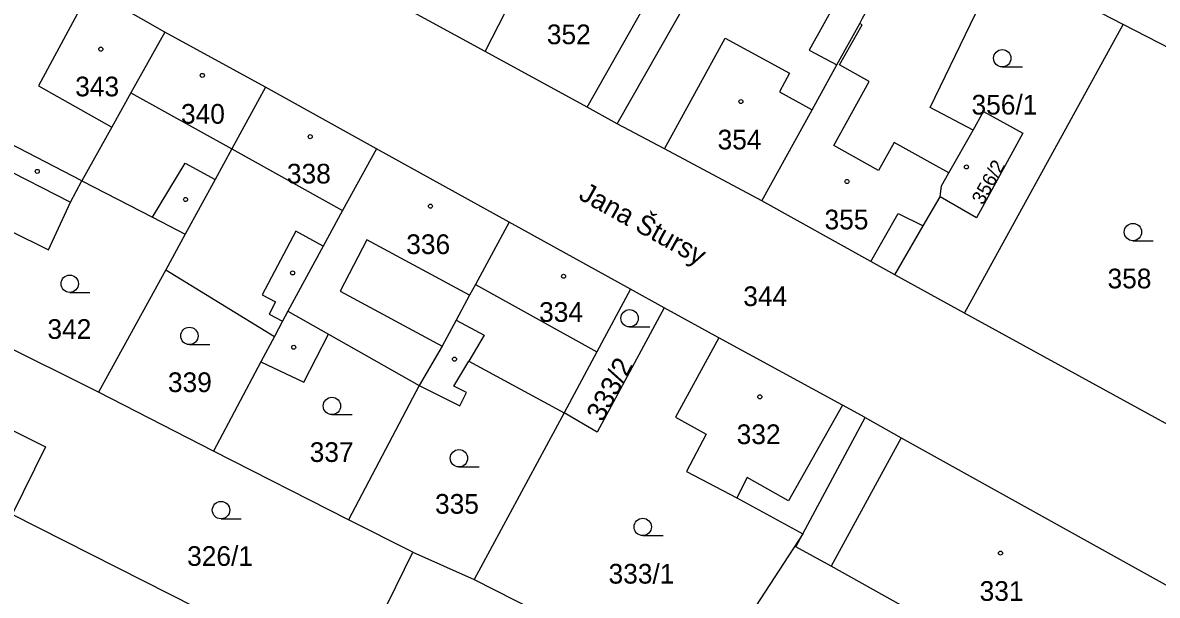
# Model space of a CAD drawing. Extents: x -756746 to -753363, y -1166406 to -1161727.
# Drawn here: x -754463.8 to -754365.8, y -1162695.6 to -1162646.2 of the extents above; entities that cross this region are included whole.
import ezdxf

# ---------------------------------------------------------------- set-up
doc = ezdxf.new("R2010")
doc.units = 0
for name, color, linetype in [('Hranice parcel', 7, 'Continuous'), ('Parcelní čísla', 7, 'Continuous'), ('Pop  PČ popisy', 7, 'Continuous'), ('Vnitřní kresba', 7, 'Continuous'), ('Značky budov', 7, 'Continuous'), ('Značky kultur', 7, 'Continuous')]:
    doc.layers.add(name, color=color, linetype=linetype)

msp = doc.modelspace()

# ---------------------------------------------------------------- linework, layer by layer
at = {"layer": 'Hranice parcel'}
for p, q in [((-754368.77, -1162646.35), (-754371.63, -1162644.87)), ((-754382.48, -1162671.26), (-754368.77, -1162646.35)), ((-754357.11, -1162652.31), (-754368.77, -1162646.35)), ((-754442.88, -1162651.75), (-754451.57, -1162646.99)), ((-754433.27, -1162657.06), (-754442.88, -1162651.75)), ((-754421.81, -1162663.39), (-754433.27, -1162657.06)), ((-754411.34, -1162669.19), (-754421.81, -1162663.39)), ((-754449.8, -1162664.43), (-754451.49, -1162667.5)), ((-754457.3, -1162678.07), (-754484.48, -1162664.56)), ((-754451.49, -1162667.5), (-754457.3, -1162678.07)), ((-754451.49, -1162667.5), (-754442.1, -1162673.27)), ((-754382.48, -1162671.26), (-754388.51, -1162667.93)), ((-754408.43, -1162670.79), (-754411.34, -1162669.19)), ((-754403.7, -1162673.37), (-754408.43, -1162670.79)), ((-754346.43, -1162691), (-754382.48, -1162671.26)), ((-754442.1, -1162673.27), (-754443.27, -1162675.46)), ((-754443.27, -1162675.46), (-754447.36, -1162683.17)), ((-754447.36, -1162683.17), (-754457.3, -1162678.07)), ((-754429.58, -1162677.48), (-754435.71, -1162689.08)), ((-754417.07, -1162679.86), (-754424.85, -1162694.23)), ((-754396.45, -1162690.3), (-754391.06, -1162680.25)), ((-754435.71, -1162689.08), (-754447.36, -1162683.17)), ((-754435.77, -1162703.27), (-754464.76, -1162688.62)), ((-754430.15, -1162691.89), (-754435.71, -1162689.08)), ((-754396.45, -1162690.3), (-754405.44, -1162704.06)), ((-754435.77, -1162703.27), (-754430.15, -1162691.89)), ((-754430.15, -1162691.89), (-754424.85, -1162694.23)), ((-754424.85, -1162694.23), (-754410.83, -1162701.33))]:
    msp.add_line(p, q, dxfattribs=at)
for points in [[(-754423.9, -1162648.68), (-754419.15, -1162639.38), (-754415.29, -1162632.64), (-754413.52, -1162629.67)], [(-754451.57, -1162646.99), (-754458, -1162643.32), (-754470.51, -1162636.76)], [(-754412.48, -1162654.9), (-754406.34, -1162644.12), (-754402.3, -1162637.08), (-754401.97, -1162636.46)], [(-754400, -1162661.57), (-754395.65, -1162653.69), (-754393.52, -1162649.81), (-754391.53, -1162646.25), (-754391.28, -1162645.8), (-754388.99, -1162641.74), (-754386.47, -1162637.17)], [(-754381.74, -1162655.45), (-754385.44, -1162653.49), (-754379.35, -1162640.86)], [(-754423.9, -1162648.68), (-754431.34, -1162644.62), (-754433.73, -1162643.32)], [(-754451.57, -1162646.99), (-754454.49, -1162652.23), (-754456.15, -1162655.2), (-754458.74, -1162659.84)], [(-754412.48, -1162654.9), (-754415.07, -1162653.48), (-754423.9, -1162648.68)], [(-754458.74, -1162659.84), (-754465.79, -1162656.17), (-754468.5, -1162654.82), (-754477.25, -1162650.42)], [(-754442.88, -1162651.75), (-754445.78, -1162657.06), (-754447.23, -1162659.71), (-754449.8, -1162664.43)], [(-754381.74, -1162655.45), (-754380.84, -1162653.86), (-754377.44, -1162655.72), (-754378.31, -1162657.31), (-754381.43, -1162663.01), (-754384.57, -1162661.2)], [(-754400, -1162661.57), (-754408.41, -1162657.07), (-754412.48, -1162654.9)], [(-754384.57, -1162661.2), (-754384.46, -1162660.27), (-754383.82, -1162659.13), (-754381.74, -1162655.45)], [(-754433.27, -1162657.06), (-754436.21, -1162662.4), (-754437.89, -1162665.47), (-754440.93, -1162671.07), (-754441.41, -1162671.95), (-754442.1, -1162673.27)], [(-754482.42, -1162660.65), (-754473.49, -1162665.13), (-754473.26, -1162664.68), (-754473.41, -1162664.61), (-754472.23, -1162662.38), (-754471.47, -1162660.91), (-754461.63, -1162665.78), (-754459.71, -1162661.67), (-754458.74, -1162659.84)], [(-754458.74, -1162659.84), (-754452.63, -1162662.96), (-754449.8, -1162664.43)], [(-754388.51, -1162667.93), (-754390.57, -1162666.79), (-754400, -1162661.57)], [(-754388.51, -1162667.93), (-754386.05, -1162663.7), (-754384.57, -1162661.2)], [(-754421.81, -1162663.39), (-754424.72, -1162668.77), (-754425.23, -1162669.71), (-754426.39, -1162671.85), (-754427.61, -1162674.11), (-754429.58, -1162677.48)], [(-754411.34, -1162669.19), (-754414.23, -1162674.58), (-754417.07, -1162679.86)], [(-754408.43, -1162670.79), (-754414.21, -1162681.53), (-754417.07, -1162679.86)], [(-754443.27, -1162675.46), (-754439.57, -1162677.21), (-754437.42, -1162673.06), (-754429.58, -1162677.48)], [(-754403.7, -1162673.37), (-754407.46, -1162680.23), (-754404.79, -1162681.69), (-754406.49, -1162684.91), (-754402.16, -1162687.18), (-754396.45, -1162690.3)], [(-754391.06, -1162680.25), (-754393.03, -1162679.2), (-754403.7, -1162673.37)], [(-754429.58, -1162677.48), (-754426.07, -1162679.25), (-754425.49, -1162678.11), (-754426.59, -1162677.55), (-754425.29, -1162675.38), (-754417.07, -1162679.86)], [(-754468.92, -1162680.36), (-754468.5, -1162679.51), (-754461.87, -1162682.79), (-754464.76, -1162688.62)], [(-754391.06, -1162680.25), (-754387.96, -1162682), (-754364.87, -1162694.8), (-754364.8, -1162694.67), (-754353.68, -1162700.83), (-754353.58, -1162701.08)], [(-754380.14, -1162700.83), (-754394.01, -1162693.08), (-754397.05, -1162691.42), (-754396.45, -1162690.3)]]:
    msp.add_lwpolyline(points, dxfattribs=at)
at = {"layer": 'Vnitřní kresba'}
for p, q in [((-754391.36, -1162640.41), (-754395.91, -1162648.54)), ((-754458, -1162643.32), (-754462.48, -1162651.64)), ((-754415.07, -1162653.48), (-754409.85, -1162644.21)), ((-754393.29, -1162649.82), (-754391.32, -1162646.37)), ((-754391.32, -1162646.37), (-754391.53, -1162646.25)), ((-754408.41, -1162657.07), (-754403.15, -1162647.52)), ((-754403.15, -1162647.52), (-754397.61, -1162650.55)), ((-754395.91, -1162648.54), (-754393.52, -1162649.81)), ((-754390.7, -1162651.26), (-754393.29, -1162649.82)), ((-754397.61, -1162650.55), (-754398.46, -1162652.14)), ((-754462.48, -1162651.64), (-754456.15, -1162655.2)), ((-754393.78, -1162656.79), (-754390.7, -1162651.26)), ((-754454.49, -1162652.23), (-754445.78, -1162657.06)), ((-754398.46, -1162652.14), (-754395.65, -1162653.69)), ((-754388.56, -1162656.52), (-754389.92, -1162658.93)), ((-754385.17, -1162658.4), (-754388.56, -1162656.52)), ((-754445.78, -1162657.06), (-754436.21, -1162662.4)), ((-754389.92, -1162658.93), (-754393.78, -1162656.79)), ((-754466.83, -1162658.04), (-754459.71, -1162661.67)), ((-754452.63, -1162662.96), (-754449.82, -1162658.3)), ((-754449.82, -1162658.3), (-754447.23, -1162659.71)), ((-754383.82, -1162659.13), (-754385.17, -1162658.4)), ((-754390.57, -1162666.79), (-754388.21, -1162662.64)), ((-754388.21, -1162662.64), (-754386.05, -1162663.7)), ((-754440.26, -1162664.16), (-754443.15, -1162669.68)), ((-754437.89, -1162665.47), (-754440.26, -1162664.16)), ((-754434.11, -1162664.91), (-754436.41, -1162669.35)), ((-754425.23, -1162669.71), (-754434.11, -1162664.91)), ((-754436.41, -1162669.35), (-754427.61, -1162674.11)), ((-754424.72, -1162668.77), (-754414.23, -1162674.58)), ((-754443.15, -1162669.68), (-754442.01, -1162670.27)), ((-754442.01, -1162670.27), (-754442.55, -1162671.35)), ((-754442.55, -1162671.35), (-754441.41, -1162671.95)), ((-754440.93, -1162671.07), (-754437.42, -1162673.06)), ((-754426.39, -1162671.85), (-754423.97, -1162673.16)), ((-754423.97, -1162673.16), (-754425.29, -1162675.38)), ((-754393.03, -1162679.2), (-754397.69, -1162687.45)), ((-754387.96, -1162682), (-754394.01, -1162693.08)), ((-754401.25, -1162685.44), (-754402.16, -1162687.18)), ((-754397.69, -1162687.45), (-754401.25, -1162685.44))]:
    msp.add_line(p, q, dxfattribs=at)
at = {"layer": 'Značky budov'}
for centre in [(-754457.097, -1162648.469), (-754448.327, -1162650.729), (-754401.797, -1162652.989), (-754439.007, -1162656.019), (-754382.307, -1162658.629), (-754462.587, -1162659.019), (-754392.627, -1162659.889), (-754449.777, -1162661.439), (-754428.617, -1162662.019), (-754440.527, -1162667.779), (-754417.117, -1162668.069), (-754440.427, -1162674.189), (-754426.537, -1162675.219), (-754400.157, -1162678.469), (-754379.367, -1162691.959)]:
    msp.add_circle(centre, 0.175, dxfattribs=at)
at = {"layer": 'Značky kultur'}
for p, q in [((-754379.213, -1162650), (-754377.463, -1162650)), ((-754367.923, -1162665), (-754366.173, -1162665)), ((-754459.783, -1162669.46), (-754458.033, -1162669.46)), ((-754411.413, -1162672.44), (-754409.663, -1162672.44)), ((-754449.443, -1162673.96), (-754447.693, -1162673.96)), ((-754437.133, -1162680.01), (-754435.383, -1162680.01)), ((-754426.153, -1162684.52), (-754424.403, -1162684.52)), ((-754446.713, -1162689), (-754444.963, -1162689)), ((-754410.273, -1162690.45), (-754408.523, -1162690.45))]:
    msp.add_line(p, q, dxfattribs=at)
for centre in [(-754379.213, -1162649.25), (-754367.923, -1162664.25), (-754459.783, -1162668.71), (-754411.413, -1162671.69), (-754449.443, -1162673.21), (-754437.133, -1162679.26), (-754426.153, -1162683.77), (-754446.713, -1162688.25), (-754410.273, -1162689.7)]:
    msp.add_circle(centre, 0.75, dxfattribs=at)

# ---------------------------------------------------------------- texts
at = {"layer": 'Parcelní čísla'}
for s, p in [('352', (-754418.56, -1162648.04)), ('343', (-754459.31, -1162652.54)), ('356/1', (-754381.87, -1162654.11)), ('340', (-754450.17, -1162654.9)), ('354', (-754403.81, -1162657.12)), ('338', (-754441.02, -1162660.06)), ('355', (-754394.57, -1162664.02)), ('336', (-754430.71, -1162666.15)), ('358', (-754370.12, -1162669.11)), ('344', (-754401.59, -1162670.64)), ('334', (-754419.23, -1162672)), ('342', (-754461.71, -1162673.47)), ('339', (-754451.3, -1162678.06)), ('332', (-754402.16, -1162682.55)), ('337', (-754439.05, -1162684.09)), ('335', (-754428.22, -1162688.56)), ('326/1', (-754449.64, -1162693.06)), ('333/1', (-754413.23, -1162694.59)), ('331', (-754381.17, -1162696.08))]:
    msp.add_text(s, height=1.7, dxfattribs=at).set_placement(p)
for s, height, rotation, p in [('356/2', 1.2, 61, (-754380.875, -1162661.98)), ('333/2', 1.7, 62, (-754413.739, -1162680.719))]:
    msp.add_text(s, height=height, rotation=rotation, dxfattribs=at).set_placement(p)
at = {"layer": 'Pop  PČ popisy'}
msp.add_text('Jana Štursy', height=1.7, rotation=331, dxfattribs=at).set_placement((-754415.912, -1162661.363))

doc.saveas('drawing.dxf')
